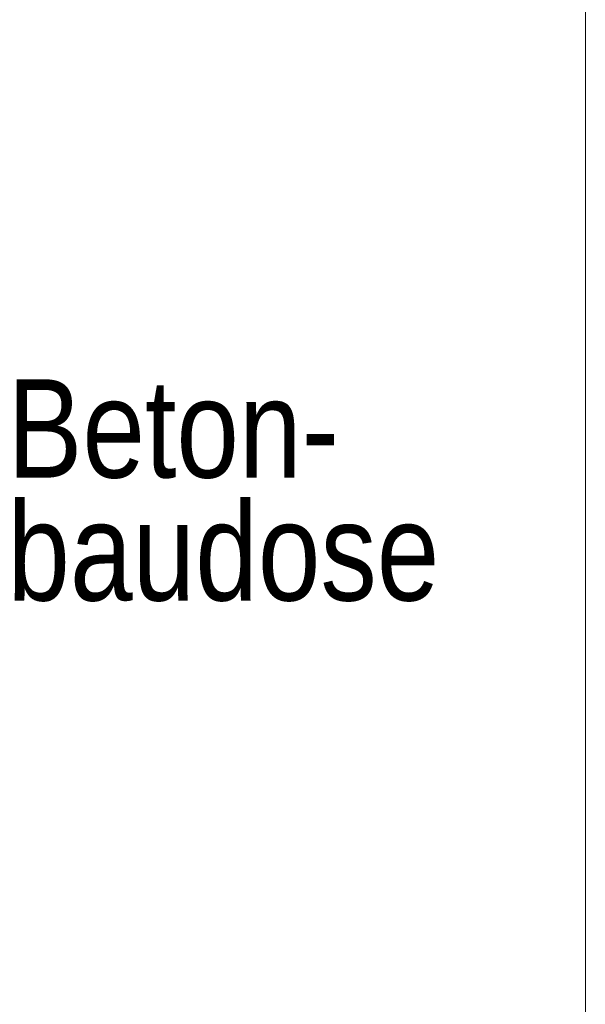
# Model space of a CAD drawing. Extents: x -620 to 300, y 62 to 1162.
# Tile 261 of 300: x 230 to 238, y 862 to 876. Entities that reach past the tile are written whole.
import ezdxf
from ezdxf.lldxf.tags import DXFTag

# ---------------------------------------------------------------- set-up
doc = ezdxf.new("R2010")
doc.units = 0
doc.layers.get('0').update_dxf_attribs({"lineweight": 13})
doc.layers.add('E_Detail_Beschriftung', color=7, linetype='Continuous', lineweight=13, true_color=0x009900)
doc.layers.add('E_Detail_Linie_Text_Bem', color=7, linetype='Continuous', lineweight=13)
doc.styles.get("Standard").update_dxf_attribs({"font": 'ARIALN.TTF'})
tags = doc.linetypes.add('fein_strichliert-A06G94EV8I', pattern=[4, 1, -2, 1]).pattern_tags.tags
tags[8:9] = [DXFTag(74, 4), DXFTag(75, 0), DXFTag(340, '0'), DXFTag(46, 0.0), DXFTag(50, 0.0), DXFTag(44, 0.0), DXFTag(45, 0.0)]
tags[6:7] = [DXFTag(74, 4), DXFTag(75, 0), DXFTag(340, '0'), DXFTag(46, 0.0), DXFTag(50, 0.0), DXFTag(44, 0.0), DXFTag(45, 0.0)]
tags[4:5] = [DXFTag(74, 4), DXFTag(75, 0), DXFTag(340, '0'), DXFTag(46, 0.0), DXFTag(50, 0.0), DXFTag(44, 0.0), DXFTag(45, 0.0)]

# ---------------------------------------------------------------- blocks, each defined once
blk = doc.blocks.new('Referenz-A06G94EW8I')
at = {"layer": 'E_Detail_Linie_Text_Bem', "linetype": 'fein_strichliert-A06G94EV8I', "ltscale": 0.65}
blk.add_line((237.664, 851.737), (237.664, 913.053), dxfattribs=at)
at = {"layer": 'E_Detail_Beschriftung', "linetype": 'Continuous', "ltscale": 0.13, "char_height": 1.4, "attachment_point": 1}
for s, insert in [('{\\fArial Narrow;Beton-}', (229.432, 871.128)), ('{\\fArial Narrow;baudose}', (229.432, 869.378))]:
    blk.add_mtext(s, dxfattribs=dict(at, insert=insert))

msp = doc.modelspace()

# ---------------------------------------------------------------- block references
at = {"color": 8, "lineweight": 25, "ltscale": 0.25, "true_color": 0x808080}
msp.add_blockref('Referenz-A06G94EW8I', (0, 0), dxfattribs=at)

doc.saveas('drawing.dxf')
